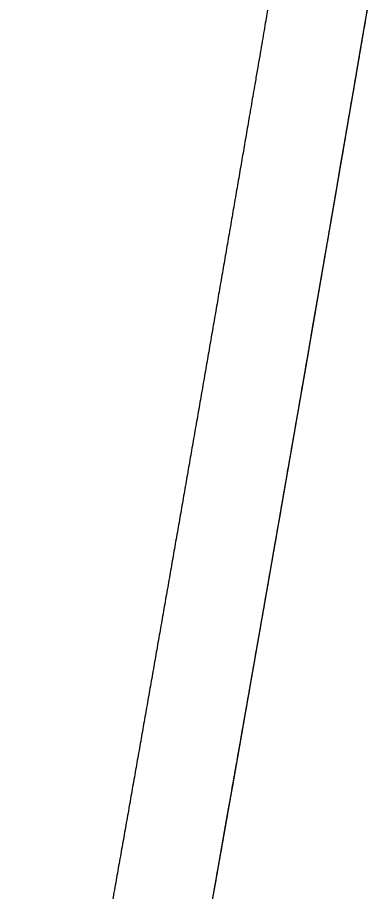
# Model space of a CAD drawing. Extents: x 14107086 to 14122011, y 8637163 to 8671583.
# Drawn here: x 14107927.2 to 14107948.8, y 8640112.3 to 8640165.6 of the extents above; entities that cross this region are included whole.
import ezdxf

# ---------------------------------------------------------------- set-up
doc = ezdxf.new("R2010")
doc.units = 0
for name, color, linetype in [('dsn_stg_shd_prev', 7, 'Continuous'), ('dsnPaintExistingChannelizingLaneWhite', 7, 'Continuous'), ('dsnPaintExistingEdgeLineRightWhite', 7, 'Continuous'), ('dsnShadingPaved', 7, 'Continuous'), ('dsnStgShadingPrevPav', 7, 'Continuous')]:
    doc.layers.add(name, color=color, linetype=linetype)

msp = doc.modelspace()

# ---------------------------------------------------------------- linework, layer by layer
at = {"layer": 'dsn_stg_shd_prev'}
for points in [[(14107948.009, 8640163.181), (14107948.239, 8640164.523), (14107948.468, 8640165.864), (14107948.697, 8640167.205)], [(14107947.894, 8640162.511), (14107947.919, 8640162.66), (14107947.945, 8640162.809), (14107947.971, 8640162.958)], [(14107947.971, 8640162.958), (14107947.983, 8640163.032), (14107947.996, 8640163.107), (14107948.009, 8640163.181)], [(14107947.664, 8640161.169), (14107947.741, 8640161.617), (14107947.817, 8640162.064), (14107947.894, 8640162.511)], [(14107947.587, 8640160.722), (14107947.613, 8640160.871), (14107947.638, 8640161.02), (14107947.664, 8640161.169)], [(14107947.51, 8640160.275), (14107947.536, 8640160.424), (14107947.562, 8640160.573), (14107947.587, 8640160.722)], [(14107947.395, 8640159.605), (14107947.434, 8640159.828), (14107947.472, 8640160.052), (14107947.51, 8640160.275)], [(14107947.28, 8640158.934), (14107947.319, 8640159.158), (14107947.357, 8640159.381), (14107947.395, 8640159.605)], [(14107947.165, 8640158.264), (14107947.178, 8640158.338), (14107947.19, 8640158.413), (14107947.203, 8640158.487)], [(14107947.203, 8640158.487), (14107947.216, 8640158.562), (14107947.229, 8640158.636), (14107947.242, 8640158.711)], [(14107947.242, 8640158.711), (14107947.255, 8640158.785), (14107947.267, 8640158.86), (14107947.28, 8640158.934)], [(14107946.896, 8640156.699), (14107946.986, 8640157.22), (14107947.075, 8640157.742), (14107947.165, 8640158.264)], [(14107946.626, 8640155.134), (14107946.703, 8640155.581), (14107946.78, 8640156.028), (14107946.857, 8640156.475)], [(14107946.857, 8640156.475), (14107946.87, 8640156.55), (14107946.883, 8640156.624), (14107946.896, 8640156.699)], [(14107946.472, 8640154.24), (14107946.498, 8640154.389), (14107946.524, 8640154.538), (14107946.549, 8640154.687)], [(14107946.549, 8640154.687), (14107946.575, 8640154.836), (14107946.601, 8640154.985), (14107946.626, 8640155.134)], [(14107946.434, 8640154.017), (14107946.447, 8640154.091), (14107946.46, 8640154.166), (14107946.472, 8640154.24)], [(14107946.318, 8640153.346), (14107946.344, 8640153.495), (14107946.37, 8640153.644), (14107946.395, 8640153.793)], [(14107946.395, 8640153.793), (14107946.408, 8640153.868), (14107946.421, 8640153.942), (14107946.434, 8640154.017)], [(14107945.971, 8640151.335), (14107946.087, 8640152.005), (14107946.203, 8640152.676), (14107946.318, 8640153.346)], [(14107945.817, 8640150.441), (14107945.868, 8640150.739), (14107945.92, 8640151.037), (14107945.971, 8640151.335)], [(14107945.778, 8640150.217), (14107945.791, 8640150.292), (14107945.804, 8640150.366), (14107945.817, 8640150.441)], [(14107945.701, 8640149.77), (14107945.714, 8640149.845), (14107945.727, 8640149.919), (14107945.74, 8640149.994)], [(14107945.74, 8640149.994), (14107945.753, 8640150.068), (14107945.765, 8640150.143), (14107945.778, 8640150.217)], [(14107945.508, 8640148.653), (14107945.559, 8640148.951), (14107945.611, 8640149.249), (14107945.662, 8640149.547)], [(14107945.662, 8640149.547), (14107945.675, 8640149.621), (14107945.688, 8640149.696), (14107945.701, 8640149.77)], [(14107945.431, 8640148.206), (14107945.456, 8640148.355), (14107945.482, 8640148.504), (14107945.508, 8640148.653)], [(14107945.237, 8640147.089), (14107945.302, 8640147.461), (14107945.366, 8640147.834), (14107945.431, 8640148.206)], [(14107945.082, 8640146.195), (14107945.121, 8640146.418), (14107945.16, 8640146.642), (14107945.198, 8640146.865)], [(14107945.198, 8640146.865), (14107945.211, 8640146.94), (14107945.224, 8640147.014), (14107945.237, 8640147.089)], [(14107944.927, 8640145.301), (14107944.979, 8640145.599), (14107945.031, 8640145.897), (14107945.082, 8640146.195)], [(14107944.695, 8640143.96), (14107944.773, 8640144.407), (14107944.85, 8640144.854), (14107944.927, 8640145.301)], [(14107944.229, 8640141.279), (14107944.359, 8640142.024), (14107944.488, 8640142.769), (14107944.617, 8640143.513)], [(14107944.617, 8640143.513), (14107944.643, 8640143.662), (14107944.669, 8640143.811), (14107944.695, 8640143.96)], [(14107944.113, 8640140.609), (14107944.126, 8640140.683), (14107944.139, 8640140.758), (14107944.152, 8640140.832)], [(14107944.152, 8640140.832), (14107944.165, 8640140.906), (14107944.178, 8640140.981), (14107944.191, 8640141.055)], [(14107944.191, 8640141.055), (14107944.204, 8640141.13), (14107944.217, 8640141.204), (14107944.229, 8640141.279)], [(14107943.958, 8640139.715), (14107943.996, 8640139.938), (14107944.035, 8640140.162), (14107944.074, 8640140.385)], [(14107944.074, 8640140.385), (14107944.087, 8640140.46), (14107944.1, 8640140.534), (14107944.113, 8640140.609)], [(14107943.646, 8640137.927), (14107943.737, 8640138.449), (14107943.828, 8640138.97), (14107943.919, 8640139.491)], [(14107943.919, 8640139.491), (14107943.932, 8640139.566), (14107943.945, 8640139.64), (14107943.958, 8640139.715)], [(14107943.569, 8640137.481), (14107943.595, 8640137.629), (14107943.621, 8640137.778), (14107943.646, 8640137.927)], [(14107943.452, 8640136.81), (14107943.491, 8640137.034), (14107943.53, 8640137.257), (14107943.569, 8640137.481)], [(14107943.374, 8640136.363), (14107943.4, 8640136.512), (14107943.426, 8640136.661), (14107943.452, 8640136.81)], [(14107943.296, 8640135.917), (14107943.309, 8640135.991), (14107943.322, 8640136.066), (14107943.335, 8640136.14)], [(14107943.335, 8640136.14), (14107943.348, 8640136.215), (14107943.361, 8640136.289), (14107943.374, 8640136.363)], [(14107942.789, 8640133.012), (14107942.945, 8640133.906), (14107943.101, 8640134.8), (14107943.257, 8640135.693)], [(14107943.257, 8640135.693), (14107943.27, 8640135.768), (14107943.283, 8640135.842), (14107943.296, 8640135.917)], [(14107942.711, 8640132.566), (14107942.737, 8640132.714), (14107942.763, 8640132.863), (14107942.789, 8640133.012)], [(14107942.633, 8640132.119), (14107942.646, 8640132.193), (14107942.659, 8640132.268), (14107942.672, 8640132.342)], [(14107942.672, 8640132.342), (14107942.685, 8640132.417), (14107942.698, 8640132.491), (14107942.711, 8640132.566)], [(14107942.516, 8640131.449), (14107942.542, 8640131.597), (14107942.568, 8640131.746), (14107942.594, 8640131.895)], [(14107942.594, 8640131.895), (14107942.607, 8640131.97), (14107942.62, 8640132.044), (14107942.633, 8640132.119)], [(14107942.438, 8640131.002), (14107942.451, 8640131.076), (14107942.464, 8640131.151), (14107942.477, 8640131.225)], [(14107942.477, 8640131.225), (14107942.49, 8640131.3), (14107942.503, 8640131.374), (14107942.516, 8640131.449)], [(14107942.36, 8640130.555), (14107942.386, 8640130.704), (14107942.412, 8640130.853), (14107942.438, 8640131.002)], [(14107942.282, 8640130.108), (14107942.308, 8640130.257), (14107942.334, 8640130.406), (14107942.36, 8640130.555)], [(14107941.812, 8640127.428), (14107941.943, 8640128.172), (14107942.073, 8640128.917), (14107942.203, 8640129.661)], [(14107942.203, 8640129.661), (14107942.216, 8640129.736), (14107942.229, 8640129.81), (14107942.242, 8640129.885)], [(14107942.242, 8640129.885), (14107942.255, 8640129.959), (14107942.268, 8640130.034), (14107942.282, 8640130.108)], [(14107941.695, 8640126.758), (14107941.734, 8640126.981), (14107941.773, 8640127.204), (14107941.812, 8640127.428)], [(14107941.499, 8640125.641), (14107941.564, 8640126.013), (14107941.629, 8640126.385), (14107941.695, 8640126.758)], [(14107941.42, 8640125.194), (14107941.446, 8640125.343), (14107941.472, 8640125.492), (14107941.499, 8640125.641)], [(14107941.263, 8640124.301), (14107941.316, 8640124.598), (14107941.368, 8640124.896), (14107941.42, 8640125.194)], [(14107941.067, 8640123.184), (14107941.133, 8640123.556), (14107941.198, 8640123.928), (14107941.263, 8640124.301)], [(14107940.399, 8640119.387), (14107940.609, 8640120.578), (14107940.818, 8640121.769), (14107941.028, 8640122.96)], [(14107941.028, 8640122.96), (14107941.041, 8640123.035), (14107941.054, 8640123.109), (14107941.067, 8640123.184)], [(14107940.281, 8640118.717), (14107940.32, 8640118.94), (14107940.36, 8640119.164), (14107940.399, 8640119.387)], [(14107940.005, 8640117.154), (14107940.084, 8640117.6), (14107940.163, 8640118.047), (14107940.242, 8640118.494)], [(14107940.242, 8640118.494), (14107940.255, 8640118.568), (14107940.268, 8640118.643), (14107940.281, 8640118.717)], [(14107939.887, 8640116.484), (14107939.913, 8640116.633), (14107939.94, 8640116.782), (14107939.966, 8640116.93)], [(14107939.966, 8640116.93), (14107939.979, 8640117.005), (14107939.992, 8640117.079), (14107940.005, 8640117.154)], [(14107939.848, 8640116.261), (14107939.861, 8640116.335), (14107939.874, 8640116.409), (14107939.887, 8640116.484)], [(14107939.69, 8640115.367), (14107939.742, 8640115.665), (14107939.795, 8640115.963), (14107939.848, 8640116.261)], [(14107939.611, 8640114.921), (14107939.637, 8640115.07), (14107939.664, 8640115.218), (14107939.69, 8640115.367)], [(14107939.571, 8640114.697), (14107939.585, 8640114.772), (14107939.598, 8640114.846), (14107939.611, 8640114.921)], [(14107939.453, 8640114.027), (14107939.466, 8640114.102), (14107939.479, 8640114.176), (14107939.493, 8640114.251)], [(14107939.493, 8640114.251), (14107939.519, 8640114.4), (14107939.545, 8640114.548), (14107939.571, 8640114.697)], [(14107939.335, 8640113.358), (14107939.374, 8640113.581), (14107939.414, 8640113.804), (14107939.453, 8640114.027)], [(14107939.098, 8640112.018), (14107939.177, 8640112.464), (14107939.256, 8640112.911), (14107939.335, 8640113.358)]]:
    msp.add_open_spline(points, degree=2, dxfattribs=at)
at = {"layer": 'dsnPaintExistingChannelizingLaneWhite'}
msp.add_arc((14098631.467, 8641759.507), 9464.312, 349.7548332, 350.3046747, dxfattribs=at)
at = {"layer": 'dsnPaintExistingEdgeLineRightWhite'}
msp.add_arc((14098631.467, 8641759.507), 9452.312, 349.7548332, 350.3046747, dxfattribs=at)
at = {"layer": 'dsnShadingPaved'}
for radius in [9452.312, 9464.312]:
    msp.add_arc((14098631.467, 8641759.507), radius, 349.7548332, 350.3046747, dxfattribs=at)
at = {"layer": 'dsnStgShadingPrevPav'}
for points, degree in [([(14107942.86, 8640168.664), (14107942.715, 8640167.816), (14107942.214, 8640164.884), (14107941.297, 8640159.543), (14107940.569, 8640155.31), (14107939.787, 8640150.781), (14107939.017, 8640146.332), (14107938.241, 8640141.861), (14107937.464, 8640137.397), (14107936.685, 8640132.932), (14107935.903, 8640128.467), (14107935.119, 8640124.003), (14107934.334, 8640119.539), (14107933.546, 8640115.075), (14107932.755, 8640110.612), (14107931.963, 8640106.15), (14107931.168, 8640101.683), (14107930.375, 8640097.238), (14107929.565, 8640092.714), (14107928.806, 8640088.486), (14107927.846, 8640083.153), (14107927.317, 8640080.226), (14107927.164, 8640079.38)], 2), ([(14107933.069, 8640078.313), (14107933.337, 8640079.801), (14107933.875, 8640082.776), (14107934.678, 8640087.239), (14107935.479, 8640091.703), (14107936.278, 8640096.167), (14107937.075, 8640100.631), (14107937.87, 8640105.096), (14107938.663, 8640109.562), (14107939.453, 8640114.027), (14107940.242, 8640118.494), (14107941.028, 8640122.96), (14107941.812, 8640127.428), (14107942.594, 8640131.895), (14107943.374, 8640136.363), (14107944.152, 8640140.832), (14107944.928, 8640145.301), (14107945.701, 8640149.77), (14107946.473, 8640154.24), (14107947.242, 8640158.711), (14107948.009, 8640163.181), (14107948.519, 8640166.162), (14107948.774, 8640167.653)], 3)]:
    msp.add_open_spline(points, degree=degree, dxfattribs=at)

doc.saveas('drawing.dxf')
